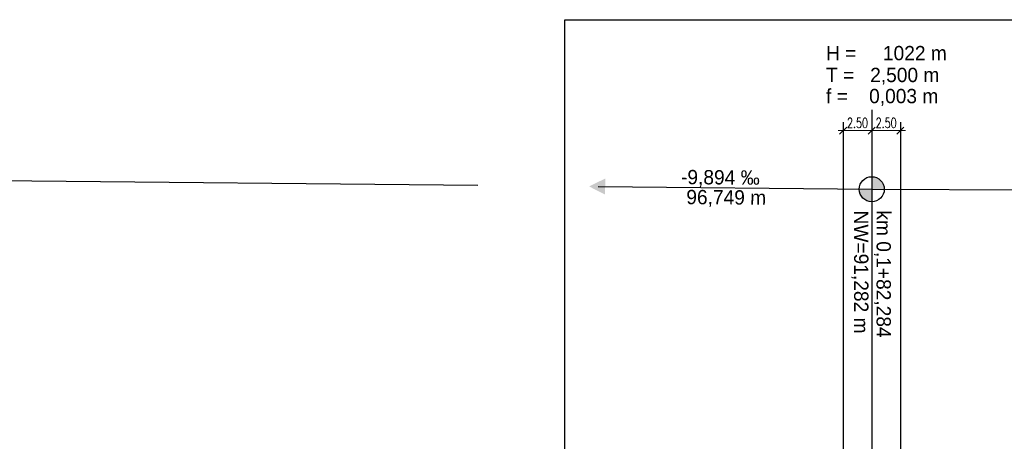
# Model space of a CAD drawing. Header units: metres. Extents: x 3458045 to 3462392, y 5482308 to 5484762.
# Tile 341 of 458: x 3461067 to 3461153, y 5484009 to 5484046. Entities that reach past the tile are written whole.
import ezdxf

# ---------------------------------------------------------------- set-up
doc = ezdxf.new("R2010")
doc.units = ezdxf.units.M
doc.header["$PDMODE"] = 3
doc.header["$PDSIZE"] = 0.1
doc.linetypes.add('AUSGEZOGEN', pattern=[2, 1, 1])
doc.layers.get('0').update_dxf_attribs({"linetype": 'CONTINUOUS'})
doc.layers.get('DEFPOINTS').update_dxf_attribs({"linetype": 'CONTINUOUS'})
doc.layers.add('SP_LAYOUT', color=50, linetype='CONTINUOUS', plot=False)
doc.layers.add('SP_Tangentenband', color=1, linetype='CONTINUOUS')
doc.styles.add('K_ISOCP', font='k_isocp.shx')
doc.styles.add('SP_F', font='romans.shx', dxfattribs={"width": 0.7, "bigfont": 'sp_f.shx'})
doc.dimstyles.new('SOFI35$0', dxfattribs={"dimtxt": 3.5, "dimasz": 0.35, "dimexe": 0.9, "dimexo": 0.625, "dimgap": 0.945, "dimtad": 1, "dimdec": 3, "dimrnd": 0.001, "dimzin": 1, "dimdsep": 46, "dimtxsty": 'SP_F', "dimblk1": 'SOF_BEMSTR1', "dimblk2": 'SOF_BEMSTR2', "dimsah": 1, "dimcen": 3.5, "dimse1": 1, "dimse2": 1, "dimclrd": 1, "dimclre": 1, "dimclrt": 2, "dimaunit": 2, "dimazin": 0, "dimtfac": 1, "dimtdec": 3, "dimtmove": 0, "dimatfit": 3, "dimfxl": 1, "dimtolj": 1, "dimtzin": 0, "dimlwd": 0, "dimlwe": 0, "dimarcsym": 0})

# ---------------------------------------------------------------- blocks, each defined once
blk = doc.blocks.new('SOF_BEMSTR1')
at = {"color": 0, "linetype": 'ByBlock', "lineweight": -2}
for p, q in [((0, 20), (0, -8.5)), ((3.535, 3.535), (-3.535, -3.535)), ((-5, 0), (5, 0))]:
    blk.add_line(p, q, dxfattribs=at)
blk = doc.blocks.new('SOF_BEMSTR2')
at = {"color": 0, "linetype": 'ByBlock', "lineweight": -2}
for p, q in [((0, -20), (0, 8.5)), ((3.535, 3.535), (-3.535, -3.535)), ((-5, 0), (5, 0))]:
    blk.add_line(p, q, dxfattribs=at)
blk = doc.blocks.new('*D329')
at = {"layer": 'DEFPOINTS', "color": 0, "linetype": 'AUSGEZOGEN', "transparency": 16777216}
for p in [(3461143.969, 5484036.233), (3461141.469, 5484025.635), (3461143.969, 5484025.635)]:
    blk.add_point(p, dxfattribs=at)
at = {"layer": 'SP_Tangentenband', "color": 1, "linetype": 'AUSGEZOGEN', "lineweight": 0, "transparency": 16777216}
blk.add_line((3461141.556, 5484036.233), (3461143.881, 5484036.233), dxfattribs=at)
at = {"layer": 'SP_Tangentenband', "color": 1, "linetype": 'AUSGEZOGEN', "lineweight": 0, "transparency": 16777216, "xscale": 0.08750000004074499, "yscale": 0.08750000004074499, "zscale": 0.08750000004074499, "rotation": 180}
blk.add_blockref('SOF_BEMSTR1', (3461141.469, 5484036.233), dxfattribs=at)
at = {"layer": 'SP_Tangentenband', "color": 1, "linetype": 'AUSGEZOGEN', "lineweight": 0, "transparency": 16777216, "xscale": 0.08750000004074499, "yscale": 0.08750000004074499, "zscale": 0.08750000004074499}
blk.add_blockref('SOF_BEMSTR2', (3461143.969, 5484036.233), dxfattribs=at)
at = {"layer": 'SP_Tangentenband', "color": 2, "linetype": 'AUSGEZOGEN', "transparency": 16777216, "insert": (3461142.719, 5484036.907), "char_height": 0.875, "attachment_point": 5, "style": 'SP_F'}
blk.add_mtext('\\A1;\\A1;2.50{\\H.7x;\\S^ ;}', dxfattribs=at)
blk = doc.blocks.new('*D330')
at = {"layer": 'DEFPOINTS', "color": 0, "linetype": 'AUSGEZOGEN', "transparency": 16777216}
for p in [(3461138.969, 5484036.233), (3461138.969, 5484025.635), (3461141.469, 5484025.635)]:
    blk.add_point(p, dxfattribs=at)
at = {"layer": 'SP_Tangentenband', "color": 1, "linetype": 'AUSGEZOGEN', "lineweight": 0, "transparency": 16777216}
blk.add_line((3461141.381, 5484036.233), (3461139.056, 5484036.233), dxfattribs=at)
at = {"layer": 'SP_Tangentenband', "color": 1, "linetype": 'AUSGEZOGEN', "lineweight": 0, "transparency": 16777216, "xscale": 0.08750000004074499, "yscale": 0.08750000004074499, "zscale": 0.08750000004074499, "rotation": 180}
blk.add_blockref('SOF_BEMSTR1', (3461138.969, 5484036.233), dxfattribs=at)
at = {"layer": 'SP_Tangentenband', "color": 1, "linetype": 'AUSGEZOGEN', "lineweight": 0, "transparency": 16777216, "xscale": 0.08750000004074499, "yscale": 0.08750000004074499, "zscale": 0.08750000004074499}
blk.add_blockref('SOF_BEMSTR2', (3461141.469, 5484036.233), dxfattribs=at)
at = {"layer": 'SP_Tangentenband', "color": 2, "linetype": 'AUSGEZOGEN', "transparency": 16777216, "insert": (3461140.219, 5484036.907), "char_height": 0.875, "attachment_point": 5, "style": 'SP_F'}
blk.add_mtext('\\A1;\\A1;2.50{\\H.7x;\\S^ ;}', dxfattribs=at)
blk = doc.blocks.new('SOFI-PFV')
at = {"color": 0, "linetype": 'Continuous'}
blk.add_solid([(-0.0625, 0.125), (0.0625, 0.125), (0, 0)], dxfattribs=at)

msp = doc.modelspace()

# ---------------------------------------------------------------- hatches: boundary and pattern name
at = {"layer": 'SP_Tangentenband'}
h = msp.add_hatch(color=1, dxfattribs=at)
h.dxf.hatch_style = 1
edge = h.paths.add_edge_path()
edge.add_line((3461141.4685, 5484031.1208), (3461140.3748, 5484031.1316))
edge.add_arc((3461141.4685, 5484031.1208), 1.0938, 179.433118, 270)
edge.add_line((3461141.4685, 5484030.0271), (3461141.4685, 5484031.1208))
edge = h.paths.add_edge_path()
edge.add_line((3461141.4685, 5484032.2146), (3461141.4685, 5484031.1208))
edge.add_line((3461141.4685, 5484031.1208), (3461142.5623, 5484031.1153))
edge.add_arc((3461141.4685, 5484031.1208), 1.0937, 359.713523, 450)

# ---------------------------------------------------------------- linework, layer by layer
at = {"layer": 'SP_LAYOUT'}
msp.add_lwpolyline([(3461114.6626, 5484045.9145), (3461465.2583, 5484045.9145), (3461465.2583, 5483950.3419), (3461114.6626, 5483950.3419)], close=True, dxfattribs=at)
at = {"layer": 'SP_Tangentenband', "color": 1}
for p, q in [((3461141.4685, 5484038.0346), (3461141.4685, 5484001.0726)), ((3461138.9685, 5484036.9772), (3461138.9685, 5484001.0943)), ((3461143.9685, 5484036.9772), (3461143.9685, 5484001.0571)), ((3461044.7192, 5484032.0781), (3461107.0729, 5484031.4611)), ((3461117.5673, 5484031.3573), (3461141.4685, 5484031.1208)), ((3461141.4685, 5484031.1208), (3461202.319, 5484030.8166))]:
    msp.add_line(p, q, dxfattribs=at)
msp.add_circle((3461141.4685, 5484031.1208), 1.0938, dxfattribs=at)

# ---------------------------------------------------------------- block references
at = {"layer": 'SP_Tangentenband', "color": 1, "xscale": 11.25, "yscale": 11.25, "zscale": 11.25, "rotation": 269.4331177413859}
msp.add_blockref('SOFI-PFV', (3461116.7809, 5484031.3651), dxfattribs=at)

# ---------------------------------------------------------------- texts
at = {"layer": 'SP_Tangentenband', "color": 3, "style": 'K_ISOCP'}
for s, p in [('H =     1022 m', (3461137.4733, 5484042.3745)), ('T =   2,500 m', (3461137.4733, 5484040.4677)), ('f =    0,003 m', (3461137.4733, 5484038.6264))]:
    msp.add_text(s, height=1.25, dxfattribs=at).set_placement(p)
for s, rotation, p in [('-9,894 ‰', 359.531237, (3461124.8061, 5484031.5637)), ('96,749 m', 359.531237, (3461125.2691, 5484029.8188)), ('NW=91,282 m', 270, (3461139.927, 5484029.2596)), ('km 0,1+82,284', 270, (3461141.8834, 5484029.2711))]:
    msp.add_text(s, height=1.25, rotation=rotation, dxfattribs=at).set_placement(p)

# ---------------------------------------------------------------- dimensions: what is measured, and where the dimension line sits
at = {"layer": 'SP_Tangentenband', "color": 1, "linetype": 'AUSGEZOGEN'}
dim = msp.add_linear_dim(base=(3461138.9685, 5484036.2335), p1=(3461141.4685, 5484025.6355), p2=(3461138.9685, 5484025.6355), angle=180, text='\\A1;2.50{\\H.7x;\\S^ ;}', dimstyle='SOFI35$0', override={"dimblk1": 'SOF_BEMSTR2', "dimblk2": 'SOF_BEMSTR1'}, dxfattribs=at)
dim.commit()
dim.dimension.update_dxf_attribs({"geometry": '*D330', "text_midpoint": (3461140.2185, 5484036.9072)})
dim = msp.add_linear_dim(base=(3461143.9685, 5484036.2335), p1=(3461141.4685, 5484025.6355), p2=(3461143.9685, 5484025.6355), angle=180, text='\\A1;2.50{\\H.7x;\\S^ ;}', dimstyle='SOFI35$0', dxfattribs=at)
dim.commit()
dim.dimension.update_dxf_attribs({"geometry": '*D329', "text_midpoint": (3461142.7185, 5484036.9072)})

doc.saveas('drawing.dxf')
